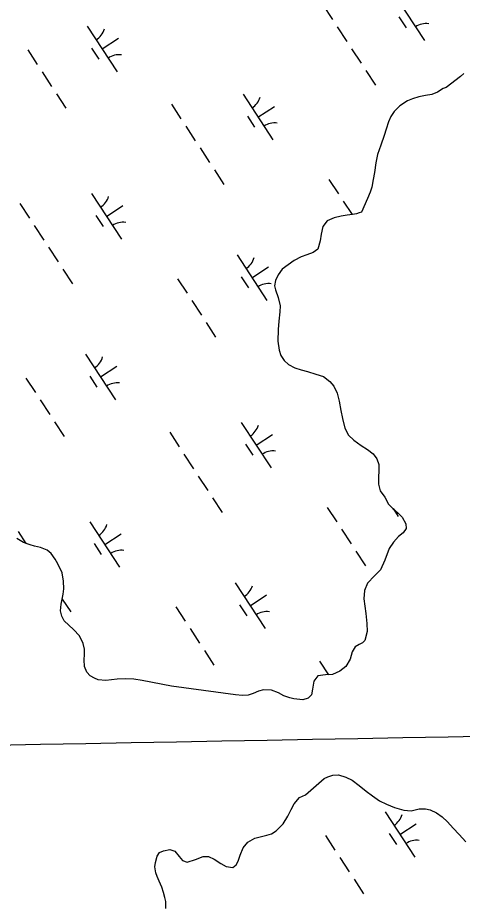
# Model space of a CAD drawing. Extents: x 3945642 to 3966284, y 206476 to 228921.
# Drawn here: x 3957244 to 3957652, y 212185 to 213000 of the extents above; entities that cross this region are included whole.
import ezdxf

# ---------------------------------------------------------------- set-up
doc = ezdxf.new("R2010")
doc.units = 0
doc.layers.add('V-GRID-MAJR', color=7, linetype='Continuous')
doc.layers.add('V-WETL-SWMP', color=7, linetype='Continuous')

msp = doc.modelspace()

# ---------------------------------------------------------------- linework, layer by layer
at = {"layer": 'V-GRID-MAJR'}
msp.add_spline([(3955200.44, 212295.57), (3957056.9, 212329.82), (3962380.88, 212428.56), (3963931.2, 212457.45)], degree=3, dxfattribs=at)
at = {"layer": 'V-WETL-SWMP'}
for p, q in [((3957589.9, 213021.31), (3957617.3, 212979.48)), ((3957524.1, 213012.18), (3957532.87, 212998.8)), ((3957593.85, 213001.19), (3957600.43, 212991.15)), ((3957307.68, 212992.7), (3957335.08, 212950.87)), ((3957537.25, 212992.11), (3957546.02, 212978.72)), ((3957321.38, 212971.79), (3957336.44, 212981.65)), ((3957252.99, 212970.86), (3957261.76, 212957.48)), ((3957311.64, 212972.58), (3957318.22, 212962.54)), ((3957550.41, 212972.03), (3957559.17, 212958.65)), ((3957266.14, 212950.78), (3957274.91, 212937.4)), ((3957563.56, 212951.96), (3957572.33, 212938.57)), ((3957650.59, 212946.38), (3957637.29, 212936.49)), ((3957653.48, 212949.16), (3957650.59, 212946.38)), ((3957637.29, 212936.49), (3957634.37, 212935.36)), ((3957279.3, 212930.71), (3957288.06, 212917.33)), ((3957450.76, 212930.16), (3957478.16, 212888.33)), ((3957612.18, 212927.74), (3957606.4, 212925.91)), ((3957618.19, 212929.08), (3957612.18, 212927.74)), ((3957624.06, 212930.06), (3957618.19, 212929.08)), ((3957629.4, 212932.17), (3957624.06, 212930.06)), ((3957634.37, 212935.36), (3957629.4, 212932.17)), ((3957384.96, 212921.03), (3957393.73, 212907.65)), ((3957594.75, 212919.57), (3957589.54, 212914.3)), ((3957601.63, 212924.09), (3957594.75, 212919.57)), ((3957606.4, 212925.91), (3957601.63, 212924.09)), ((3957464.46, 212909.24), (3957479.51, 212919.11)), ((3957589.54, 212914.3), (3957586.47, 212909.86)), ((3957454.72, 212910.03), (3957461.29, 212900)), ((3957584.27, 212905.01), (3957582.1, 212898.22)), ((3957586.47, 212909.86), (3957584.27, 212905.01)), ((3957398.12, 212900.96), (3957406.88, 212887.57)), ((3957582.1, 212898.22), (3957580.28, 212892.29)), ((3957580.28, 212892.29), (3957577.36, 212883.48)), ((3957411.27, 212880.88), (3957420.04, 212867.5)), ((3957577.36, 212883.48), (3957574.23, 212874.94)), ((3957574.23, 212874.94), (3957572.8, 212867.16)), ((3957572.8, 212867.16), (3957571.39, 212858.51)), ((3957424.42, 212860.8), (3957433.19, 212847.42)), ((3957571.39, 212858.51), (3957570.23, 212851.89)), ((3957529.65, 212852.09), (3957538.42, 212838.71)), ((3957570.23, 212851.89), (3957569, 212844.9)), ((3957311.62, 212839), (3957339.02, 212797.18)), ((3957567.51, 212840.41), (3957565.11, 212834.41)), ((3957569, 212844.9), (3957567.51, 212840.41)), ((3957245.83, 212829.88), (3957254.59, 212816.5)), ((3957542.8, 212832.02), (3957550.81, 212819.79)), ((3957565.11, 212834.41), (3957559.47, 212821.95)), ((3957325.32, 212818.09), (3957340.38, 212827.96)), ((3957559.47, 212821.95), (3957557.33, 212821.26)), ((3957315.58, 212818.88), (3957322.15, 212808.85)), ((3957528.1, 212814.15), (3957524.11, 212808.83)), ((3957534.29, 212816.86), (3957528.1, 212814.15)), ((3957540.87, 212818.21), (3957534.29, 212816.86)), ((3957546.31, 212819.18), (3957540.87, 212818.21)), ((3957551.18, 212819.84), (3957546.31, 212819.18)), ((3957554.83, 212820.49), (3957551.18, 212819.84)), ((3957557.33, 212821.26), (3957554.83, 212820.49)), ((3957258.98, 212809.8), (3957267.75, 212796.42)), ((3957524.11, 212808.83), (3957522.38, 212801.83)), ((3957522.38, 212801.83), (3957521.5, 212795.57)), ((3957272.13, 212789.73), (3957280.9, 212776.35)), ((3957521.5, 212795.57), (3957519.27, 212788.13)), ((3957445.2, 212782.78), (3957472.6, 212740.95)), ((3957509.4, 212782.84), (3957504.26, 212780.87)), ((3957515.17, 212784.96), (3957509.4, 212782.84)), ((3957519.27, 212788.13), (3957515.17, 212784.96)), ((3957497.72, 212777.51), (3957486.53, 212769.82)), ((3957504.26, 212780.87), (3957497.72, 212777.51)), ((3957285.28, 212769.65), (3957294.05, 212756.27)), ((3957458.9, 212761.87), (3957473.96, 212771.73)), ((3957486.53, 212769.82), (3957483.05, 212764.37)), ((3957390.51, 212760.94), (3957399.28, 212747.56)), ((3957449.16, 212762.66), (3957455.74, 212752.62)), ((3957480.56, 212759.29), (3957479.58, 212754.25)), ((3957483.05, 212764.37), (3957480.56, 212759.29)), ((3957479.58, 212754.25), (3957480.44, 212750.67)), ((3957480.44, 212750.67), (3957483.02, 212743.62)), ((3957403.66, 212740.87), (3957412.43, 212727.48)), ((3957483.02, 212743.62), (3957484.68, 212736.11)), ((3957484.68, 212736.11), (3957484.57, 212730.43)), ((3957484.57, 212730.43), (3957483.52, 212721.94)), ((3957416.82, 212720.79), (3957425.58, 212707.41)), ((3957483.52, 212721.94), (3957482.88, 212714.25)), ((3957482.88, 212714.25), (3957482.66, 212703.47)), ((3957482.66, 212703.47), (3957483.89, 212695.45)), ((3957306.07, 212691.63), (3957333.47, 212649.8)), ((3957483.89, 212695.45), (3957485.5, 212690.39)), ((3957485.5, 212690.39), (3957488.46, 212685.7)), ((3957488.46, 212685.7), (3957492.63, 212682.05)), ((3957319.77, 212670.72), (3957334.82, 212680.58)), ((3957492.63, 212682.05), (3957498.43, 212679.22)), ((3957498.43, 212679.22), (3957503.99, 212677.39)), ((3957503.99, 212677.39), (3957509.84, 212675.71)), ((3957509.84, 212675.71), (3957517.5, 212673.2)), ((3957251.37, 212669.79), (3957260.14, 212656.41)), ((3957310.02, 212671.51), (3957316.6, 212661.47)), ((3957517.5, 212673.2), (3957524.65, 212671.19)), ((3957524.65, 212671.19), (3957530.41, 212666.64)), ((3957530.41, 212666.64), (3957534.16, 212662.26)), ((3957534.16, 212662.26), (3957537.3, 212655.79)), ((3957537.3, 212655.79), (3957539.1, 212648.5)), ((3957264.53, 212649.71), (3957273.29, 212636.33)), ((3957539.1, 212648.5), (3957540.63, 212639.84)), ((3957540.63, 212639.84), (3957541.99, 212632.76)), ((3957277.68, 212629.64), (3957286.45, 212616.25)), ((3957449.14, 212629.09), (3957476.54, 212587.26)), ((3957541.99, 212632.76), (3957544.18, 212623.68)), ((3957383.35, 212619.96), (3957392.11, 212606.58)), ((3957462.84, 212608.17), (3957477.9, 212618.04)), ((3957544.18, 212623.68), (3957547.68, 212617.43)), ((3957547.68, 212617.43), (3957552.43, 212612.86)), ((3957552.43, 212612.86), (3957559.35, 212607.75)), ((3957453.1, 212608.96), (3957459.67, 212598.93)), ((3957559.35, 212607.75), (3957565.1, 212604.13)), ((3957565.1, 212604.13), (3957570.35, 212600.07)), ((3957396.5, 212599.89), (3957405.27, 212586.5)), ((3957570.35, 212600.07), (3957573.74, 212595.54)), ((3957573.74, 212595.54), (3957575.42, 212590.47)), ((3957575.42, 212590.47), (3957575.46, 212584.51)), ((3957409.65, 212579.81), (3957418.42, 212566.43)), ((3957575.46, 212584.51), (3957575, 212578.9)), ((3957575, 212578.9), (3957575.06, 212572.37)), ((3957575.06, 212572.37), (3957576.54, 212566.22)), ((3957576.54, 212566.22), (3957580.89, 212560.35)), ((3957422.8, 212559.73), (3957431.57, 212546.35)), ((3957580.89, 212560.35), (3957584.46, 212554.1)), ((3957584.46, 212554.1), (3957588.35, 212550.08)), ((3957528.03, 212551.02), (3957536.8, 212537.64)), ((3957588.35, 212550.08), (3957593.24, 212545.87)), ((3957588.52, 212549.93), (3957593.26, 212542.7)), ((3957593.24, 212545.87), (3957596.98, 212541.92)), ((3957310, 212537.93), (3957337.4, 212496.11)), ((3957596.98, 212541.92), (3957600.25, 212535.95)), ((3957244.21, 212528.81), (3957251.3, 212517.98)), ((3957541.18, 212530.95), (3957549.95, 212517.56)), ((3957600.41, 212531.65), (3957597.91, 212527.58)), ((3957600.25, 212535.95), (3957600.41, 212531.65)), ((3957248.96, 212518.73), (3957243.14, 212522.42)), ((3957323.7, 212517.02), (3957338.76, 212526.89)), ((3957593.59, 212524.33), (3957588.95, 212519.15)), ((3957597.91, 212527.58), (3957593.59, 212524.33)), ((3957255.25, 212516.7), (3957248.96, 212518.73)), ((3957259.36, 212515.56), (3957255.25, 212516.7)), ((3957264.78, 212514.16), (3957259.36, 212515.56)), ((3957270.78, 212511.84), (3957264.78, 212514.16)), ((3957313.96, 212517.81), (3957320.53, 212507.78)), ((3957584.97, 212513.32), (3957581.02, 212502.48)), ((3957588.95, 212519.15), (3957584.97, 212513.32)), ((3957274.43, 212508.75), (3957270.78, 212511.84)), ((3957278.27, 212503.44), (3957274.43, 212508.75)), ((3957554.34, 212510.87), (3957563.1, 212497.49)), ((3957280.79, 212499.32), (3957278.27, 212503.44)), ((3957284.69, 212491.07), (3957280.79, 212499.32)), ((3957581.02, 212502.48), (3957577.1, 212493.78)), ((3957285.99, 212483.41), (3957284.69, 212491.07)), ((3957571.39, 212488.21), (3957564.99, 212481.55)), ((3957577.1, 212493.78), (3957571.39, 212488.21)), ((3957286.27, 212476.38), (3957285.99, 212483.41)), ((3957443.59, 212481.71), (3957470.99, 212439.88)), ((3957564.99, 212481.55), (3957562.18, 212474.82)), ((3957283.74, 212462.26), (3957285.65, 212471.27)), ((3957285.65, 212471.27), (3957286.27, 212476.38)), ((3957562.18, 212474.82), (3957561.68, 212466.98)), ((3957284.74, 212466.95), (3957292.43, 212455.2)), ((3957457.29, 212460.8), (3957472.34, 212470.66)), ((3957561.68, 212466.98), (3957562.67, 212460.32)), ((3957283, 212456.07), (3957283.74, 212462.26)), ((3957284.32, 212451.21), (3957283, 212456.07)), ((3957388.89, 212459.87), (3957397.66, 212446.49)), ((3957447.54, 212461.59), (3957454.12, 212451.55)), ((3957562.67, 212460.32), (3957563.38, 212453.8)), ((3957286.56, 212447.02), (3957284.32, 212451.21)), ((3957290.66, 212442.86), (3957286.56, 212447.02)), ((3957563.38, 212453.8), (3957564.35, 212444.34)), ((3957295.04, 212438.93), (3957290.66, 212442.86)), ((3957300.4, 212433.07), (3957295.04, 212438.93)), ((3957402.05, 212439.79), (3957410.81, 212426.41)), ((3957564.35, 212444.34), (3957564.71, 212437.1)), ((3957303.84, 212426.24), (3957300.4, 212433.07)), ((3957564.71, 212437.1), (3957562.57, 212428.8)), ((3957305.09, 212421.03), (3957303.84, 212426.24)), ((3957553.85, 212423.03), (3957550.93, 212418.59)), ((3957557.47, 212425.25), (3957553.85, 212423.03)), ((3957560.31, 212426.82), (3957557.47, 212425.25)), ((3957562.57, 212428.8), (3957560.31, 212426.82)), ((3957304.71, 212411.04), (3957305.12, 212415.93)), ((3957305.12, 212415.93), (3957305.09, 212421.03)), ((3957415.2, 212419.72), (3957423.97, 212406.34)), ((3957550.93, 212418.59), (3957549.05, 212411.66)), ((3957305.18, 212405.09), (3957304.71, 212411.04)), ((3957520.87, 212410.04), (3957529.1, 212397.47)), ((3957549.05, 212411.66), (3957545.09, 212404.98)), ((3957307.16, 212399.81), (3957305.18, 212405.09)), ((3957310.38, 212396.57), (3957307.16, 212399.81)), ((3957539.5, 212400.7), (3957532.88, 212397.63)), ((3957545.09, 212404.98), (3957539.5, 212400.7)), ((3957314.23, 212394.21), (3957310.38, 212396.57)), ((3957317.7, 212392.91), (3957314.23, 212394.21)), ((3957324.83, 212392.05), (3957317.7, 212392.91)), ((3957329.99, 212392.65), (3957324.83, 212392.05)), ((3957335, 212393.32), (3957329.99, 212392.65)), ((3957342.39, 212393.83), (3957335, 212393.32)), ((3957350.29, 212393.26), (3957342.39, 212393.83)), ((3957358.07, 212392.12), (3957350.29, 212393.26)), ((3957384.96, 212386.83), (3957358.07, 212392.12)), ((3957515.84, 212391.55), (3957514.62, 212384.27)), ((3957519.55, 212396.36), (3957515.84, 212391.55)), ((3957526.35, 212397.36), (3957519.55, 212396.36)), ((3957532.88, 212397.63), (3957526.35, 212397.36)), ((3957443.92, 212378.87), (3957384.96, 212386.83)), ((3957464.96, 212382.44), (3957459.98, 212380.26)), ((3957469.39, 212383.75), (3957464.96, 212382.44)), ((3957477.01, 212383.18), (3957469.39, 212383.75)), ((3957483.17, 212380.71), (3957477.01, 212383.18)), ((3957514.62, 212384.27), (3957513.57, 212379.08)), ((3957450.25, 212378.49), (3957443.92, 212378.87)), ((3957455.49, 212378.81), (3957450.25, 212378.49)), ((3957459.98, 212380.26), (3957455.49, 212378.81)), ((3957488.31, 212378.09), (3957483.17, 212380.71)), ((3957493.74, 212376.25), (3957488.31, 212378.09)), ((3957497.49, 212375.32), (3957493.74, 212376.25)), ((3957505.62, 212374.4), (3957497.49, 212375.32)), ((3957510.61, 212376.08), (3957505.62, 212374.4)), ((3957513.57, 212379.08), (3957510.61, 212376.08)), ((3957520.4, 212298.08), (3957525.13, 212302.26)), ((3957525.13, 212302.26), (3957528.69, 212303.91)), ((3957528.69, 212303.91), (3957533.18, 212305.29)), ((3957533.18, 212305.29), (3957538.28, 212305.46)), ((3957538.28, 212305.46), (3957545.07, 212303.52)), ((3957545.07, 212303.52), (3957550.86, 212300.76)), ((3957550.86, 212300.76), (3957557.42, 212295.79)), ((3957508.12, 212287.35), (3957520.4, 212298.08)), ((3957557.42, 212295.79), (3957563.92, 212290.53)), ((3957497.72, 212279.11), (3957502.64, 212284.88)), ((3957502.64, 212284.88), (3957508.12, 212287.35)), ((3957563.92, 212290.53), (3957569.6, 212286.33)), ((3957569.6, 212286.33), (3957576.08, 212281.86)), ((3957494.88, 212273.67), (3957497.72, 212279.11)), ((3957576.08, 212281.86), (3957582.54, 212278.54)), ((3957582.54, 212278.54), (3957589.77, 212275.53)), ((3957589.77, 212275.53), (3957598.44, 212273.04)), ((3957487.6, 212260.74), (3957491.91, 212267.79)), ((3957491.91, 212267.79), (3957494.88, 212273.67)), ((3957581.11, 212271.79), (3957608.51, 212229.96)), ((3957598.44, 212273.04), (3957604.98, 212272.66)), ((3957604.98, 212272.66), (3957612.63, 212274.54)), ((3957612.63, 212274.54), (3957618.16, 212274.36)), ((3957618.16, 212274.36), (3957622.63, 212273.37)), ((3957622.63, 212273.37), (3957628.36, 212270.75)), ((3957628.36, 212270.75), (3957633.6, 212266.98)), ((3957481.19, 212254.3), (3957487.6, 212260.74)), ((3957594.81, 212250.88), (3957609.86, 212260.74)), ((3957633.6, 212266.98), (3957638.5, 212262.41)), ((3957638.5, 212262.41), (3957643.64, 212256.62)), ((3957472.58, 212250.11), (3957476.79, 212251.41)), ((3957476.79, 212251.41), (3957481.19, 212254.3)), ((3957585.07, 212251.67), (3957591.64, 212241.63)), ((3957643.64, 212256.62), (3957649.07, 212250.69)), ((3957450.91, 212238.48), (3957455.12, 212243.74)), ((3957455.12, 212243.74), (3957461.58, 212247.45)), ((3957461.58, 212247.45), (3957466.43, 212248.84)), ((3957466.43, 212248.84), (3957472.58, 212250.11)), ((3957526.41, 212249.95), (3957535.18, 212236.57)), ((3957649.07, 212250.69), (3957655.44, 212244.21)), ((3957374.02, 212234.39), (3957377.57, 212235.97)), ((3957377.57, 212235.97), (3957383.59, 212236.95)), ((3957383.59, 212236.95), (3957388, 212235.46)), ((3957388, 212235.46), (3957392.19, 212230.58)), ((3957448.1, 212231.82), (3957450.91, 212238.48)), ((3957370.39, 212225.13), (3957372, 212231.05)), ((3957372, 212231.05), (3957374.02, 212234.39)), ((3957392.19, 212230.58), (3957394.98, 212227.12)), ((3957394.98, 212227.12), (3957399.32, 212225.55)), ((3957399.32, 212225.55), (3957407.03, 212227.79)), ((3957407.03, 212227.79), (3957414.15, 212230.8)), ((3957414.15, 212230.8), (3957419.11, 212230.53)), ((3957419.11, 212230.53), (3957424.25, 212228.34)), ((3957424.25, 212228.34), (3957430.29, 212224.36)), ((3957446.34, 212226.4), (3957448.1, 212231.82)), ((3957539.57, 212229.88), (3957548.33, 212216.49)), ((3957369.68, 212221.09), (3957370.39, 212225.13)), ((3957370.57, 212215.8), (3957369.68, 212221.09)), ((3957430.29, 212224.36), (3957435.23, 212221.59)), ((3957435.23, 212221.59), (3957441.42, 212220.7)), ((3957441.42, 212220.7), (3957444.46, 212222.99)), ((3957444.46, 212222.99), (3957446.34, 212226.4)), ((3957371.87, 212212.16), (3957370.57, 212215.8)), ((3957373.67, 212208.03), (3957371.87, 212212.16)), ((3957376, 212202.55), (3957373.67, 212208.03)), ((3957377.61, 212197.62), (3957376, 212202.55)), ((3957552.72, 212209.8), (3957561.49, 212196.42)), ((3957379.06, 212192.91), (3957377.61, 212197.62)), ((3957379.85, 212189.41), (3957379.06, 212192.91)), ((3957379.9, 212183.02), (3957379.85, 212189.41))]:
    msp.add_line(p, q, dxfattribs=at)
for centre, start, end in [((3957618.93, 212977.42), 82.45745, 124.00111), ((3957306.45, 212995.02), 302.45745, 344.00111), ((3957336.72, 212948.81), 82.45745, 124.00111), ((3957449.52, 212932.48), 302.45745, 344.00111), ((3957479.79, 212886.27), 82.45745, 124.00111), ((3957310.38, 212841.33), 302.45745, 344.00111), ((3957340.65, 212795.12), 82.45745, 124.00111), ((3957443.97, 212785.1), 302.45745, 344.00111), ((3957474.24, 212738.89), 82.45745, 124.00111), ((3957304.83, 212693.95), 302.45745, 344.00111), ((3957335.1, 212647.74), 82.45745, 124.00111), ((3957447.9, 212631.41), 302.45745, 344.00111), ((3957478.17, 212585.2), 82.45745, 124.00111), ((3957308.76, 212540.26), 302.45745, 344.00111), ((3957339.04, 212494.05), 82.45745, 124.00111), ((3957442.35, 212484.03), 302.45745, 344.00111), ((3957472.62, 212437.82), 82.45745, 124.00111), ((3957579.87, 212274.11), 302.45745, 344.00111), ((3957610.14, 212227.9), 82.45745, 124.00111)]:
    msp.add_arc(centre, 17.62, start, end, dxfattribs=at)

doc.saveas('drawing.dxf')
